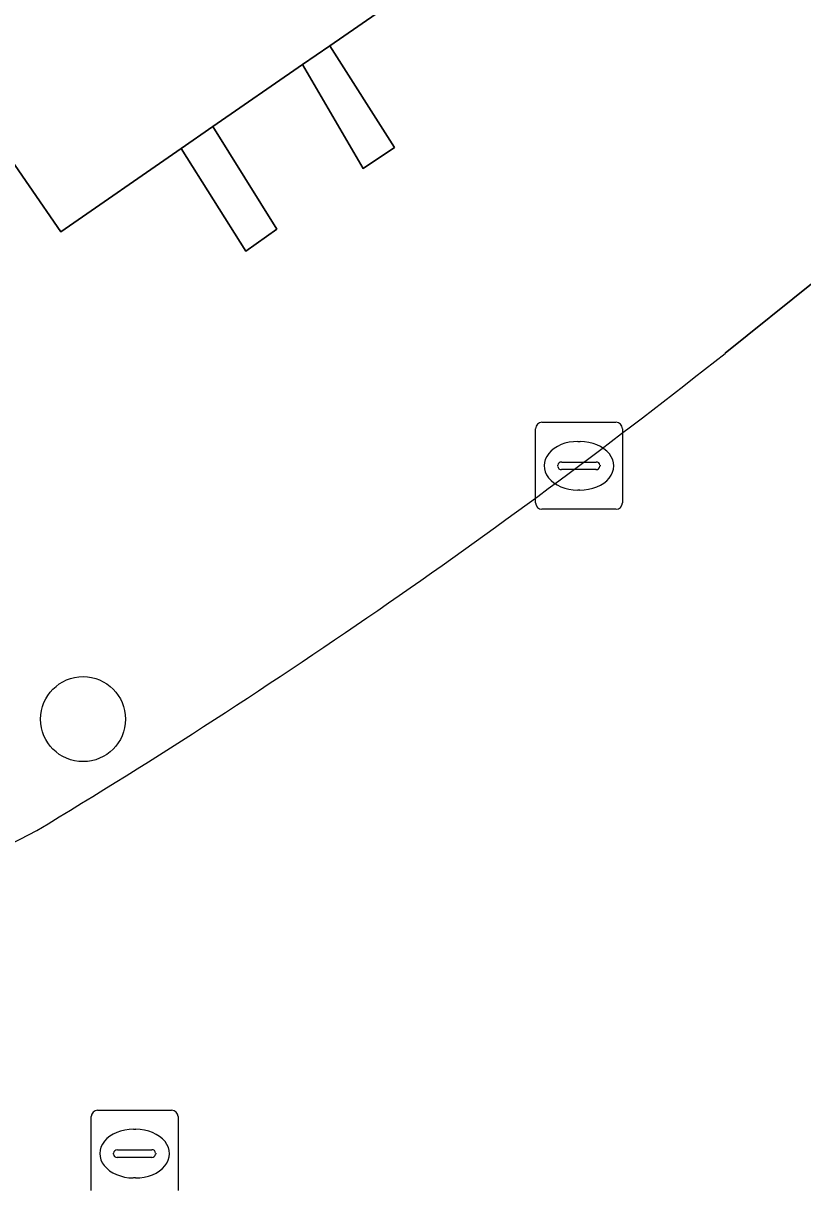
# Model space of a CAD drawing. Extents: x 162879 to 165540, y 384011 to 385181.
# Drawn here: x 164224.41 to 164233.38, y 384312.1 to 384325.53 of the extents above; entities that cross this region are included whole.
import ezdxf

# ---------------------------------------------------------------- set-up
doc = ezdxf.new("R2010")
doc.units = 0
for name, color, linetype in [('IMGEO_Boom', 7, 'Continuous'), ('IMGEO_Kolk', 7, 'Continuous'), ('IMGEO_Muur', 7, 'Continuous'), ('IMGEO_Pand', 7, 'Continuous'), ('IMGEO_Rijbaan_lokaal_gesloten', 7, 'Continuous'), ('IMGEO_Rioolput', 7, 'Continuous'), ('IMGEO_Voetpad_open', 7, 'Continuous')]:
    doc.layers.add(name, color=color, linetype=linetype)

msp = doc.modelspace()

# ---------------------------------------------------------------- linework, layer by layer
at = {"layer": 'IMGEO_Boom'}
msp.add_circle((164225.101, 384317.529), 0.489, dxfattribs=at)
at = {"layer": 'IMGEO_Kolk'}
for p, q in [((164230.308, 384320.018), (164230.308, 384320.87)), ((164230.383, 384320.944), (164231.235, 384320.944)), ((164231.309, 384320.87), (164231.309, 384320.018)), ((164230.796, 384320.724), (164230.821, 384320.724)), ((164230.567, 384320.438), (164230.567, 384320.45)), ((164230.61, 384320.487), (164231.008, 384320.487)), ((164231.051, 384320.45), (164231.051, 384320.438)), ((164231.005, 384320.401), (164230.607, 384320.401)), ((164230.819, 384320.164), (164230.794, 384320.164)), ((164231.235, 384319.944), (164230.383, 384319.944))]:
    msp.add_line(p, q, dxfattribs=at)
for points in [[(164230.308, 384320.018), (164230.308, 384320.87)], [(164230.383, 384320.944), (164231.235, 384320.944)], [(164231.309, 384320.87), (164231.309, 384320.018)], [(164231.235, 384319.944), (164230.383, 384319.944)]]:
    msp.add_lwpolyline(points, dxfattribs=at)
for centre, radius, start, end in [((164230.385, 384320.868), 0.0765, 91.552, 178.448), ((164230.385, 384320.868), 0.0765, 91.552, 178.448), ((164231.233, 384320.868), 0.0765, 1.552, 88.448), ((164231.233, 384320.868), 0.0765, 1.552, 88.448), ((164230.607, 384320.447), 0.0403, 85.8775, 175.7526), ((164230.604, 384320.437), 0.0366, 178.938, 274.7102), ((164231.008, 384320.444), 0.043, 264.8664, 352.4533), ((164231.012, 384320.449), 0.0386, 1.7309, 96.639), ((164230.385, 384320.02), 0.0765, 181.552, 268.448), ((164230.385, 384320.02), 0.0765, 181.552, 268.448), ((164231.233, 384320.02), 0.0765, 271.552, 358.448), ((164231.233, 384320.02), 0.0765, 271.552, 358.448)]:
    msp.add_arc(centre, radius, start, end, dxfattribs=at)
for centre, major_axis, ratio, start_param, end_param in [((164230.795, 384320.444), (-0.387, 0.002), 0.722429, 4.712389, 7.853982), ((164230.82, 384320.444), (-0.39, 0.002), 0.717154, 1.570796, 4.712389)]:
    msp.add_ellipse(centre, major_axis=major_axis, ratio=ratio, start_param=start_param, end_param=end_param, dxfattribs=at)
at = {"layer": 'IMGEO_Muur'}
for points in [[(164227.627, 384325.06), (164228.324, 384323.865), (164228.685, 384324.106), (164227.941, 384325.277)], [(164226.229, 384324.093), (164226.976, 384322.915), (164227.331, 384323.168), (164226.594, 384324.346)]]:
    msp.add_lwpolyline(points, close=True, dxfattribs=at)
at = {"layer": 'IMGEO_Pand'}
msp.add_lwpolyline([(164228.374, 384327.966), (164232.592, 384330.883), (164230.475, 384333.944), (164229.747, 384334.996), (164226.813, 384339.238), (164213.844, 384330.259), (164213.634, 384330.114), (164216.614, 384325.869), (164218.506, 384323.135), (164219.459, 384321.757), (164223.747, 384324.723), (164224.845, 384323.136), (164226.229, 384324.093), (164226.594, 384324.346), (164227.627, 384325.06), (164227.941, 384325.277), (164229.492, 384326.35)], close=True, dxfattribs=at)
at = {"layer": 'IMGEO_Rijbaan_lokaal_gesloten'}
msp.add_lwpolyline([(164237.518, 384316.332), (164237.953, 384316.826), (164233.522, 384322.57), (164232.49, 384321.738)], dxfattribs=at)
for centre, radius, start, end in [((164185.543, 384381.006), 75.609, 301.07521, 308.38278), ((164174.705, 384413.327), 109.137, 289.93425, 297.18764)]:
    msp.add_arc(centre, radius, start, end, dxfattribs=at)
at = {"layer": 'IMGEO_Rioolput'}
for p, q in [((164225.194, 384312.104), (164225.194, 384312.956)), ((164225.269, 384313.03), (164226.121, 384313.03)), ((164226.195, 384312.956), (164226.195, 384312.104)), ((164225.682, 384312.81), (164225.707, 384312.81)), ((164225.453, 384312.524), (164225.453, 384312.536)), ((164225.496, 384312.573), (164225.894, 384312.573)), ((164225.937, 384312.536), (164225.937, 384312.524)), ((164225.891, 384312.487), (164225.493, 384312.487)), ((164225.705, 384312.25), (164225.68, 384312.25))]:
    msp.add_line(p, q, dxfattribs=at)
for points in [[(164225.194, 384312.104), (164225.194, 384312.956)], [(164225.269, 384313.03), (164226.121, 384313.03)], [(164226.195, 384312.956), (164226.195, 384312.104)]]:
    msp.add_lwpolyline(points, dxfattribs=at)
for centre, radius, start, end in [((164225.271, 384312.954), 0.0765, 91.552, 178.448), ((164225.271, 384312.954), 0.0765, 91.552, 178.448), ((164226.119, 384312.954), 0.0765, 1.552, 88.448), ((164226.119, 384312.954), 0.0765, 1.552, 88.448), ((164225.493, 384312.533), 0.0403, 85.8775, 175.7526), ((164225.49, 384312.523), 0.0366, 178.938, 274.7102), ((164225.894, 384312.53), 0.043, 264.8664, 352.4533), ((164225.898, 384312.535), 0.0386, 1.7309, 96.639)]:
    msp.add_arc(centre, radius, start, end, dxfattribs=at)
for centre, major_axis, ratio, start_param, end_param in [((164225.681, 384312.53), (-0.387, 0.002), 0.722429, 4.712389, 7.853982), ((164225.706, 384312.53), (-0.39, 0.002), 0.717154, 1.570796, 4.712389)]:
    msp.add_ellipse(centre, major_axis=major_axis, ratio=ratio, start_param=start_param, end_param=end_param, dxfattribs=at)
at = {"layer": 'IMGEO_Voetpad_open'}
for points in [[(164246.201, 384348.47), (164230.475, 384333.944), (164232.592, 384330.883), (164228.374, 384327.966), (164229.492, 384326.35), (164227.941, 384325.277), (164228.685, 384324.106), (164228.324, 384323.865), (164227.627, 384325.06), (164226.594, 384324.346), (164227.331, 384323.168), (164226.976, 384322.915), (164226.229, 384324.093), (164224.845, 384323.136), (164223.747, 384324.723), (164219.459, 384321.757), (164218.506, 384323.135), (164211.876, 384318.811)], [(164232.49, 384321.738), (164233.522, 384322.57)]]:
    msp.add_lwpolyline(points, dxfattribs=at)
for centre, radius, start, end in [((164185.543, 384381.006), 75.609, 301.07521, 308.38278), ((164174.705, 384413.327), 109.137, 289.93425, 297.18764)]:
    msp.add_arc(centre, radius, start, end, dxfattribs=at)

doc.saveas('drawing.dxf')
